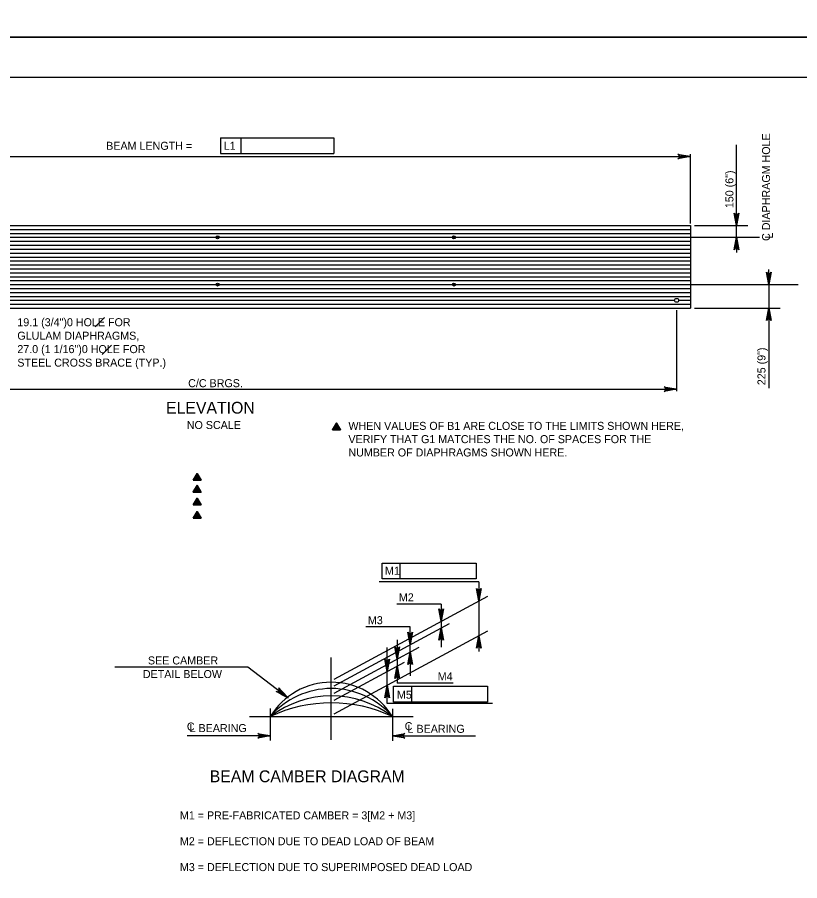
# Model space of a CAD drawing. Extents: x 638263 to 640360, y 293683 to 298655.
# Drawn here: x 639579.7 to 639872.8, y 296931.3 to 297255 of the extents above; entities that cross this region are included whole.
import ezdxf

# ---------------------------------------------------------------- set-up
doc = ezdxf.new("R2010")
doc.units = 0
for name, color, linetype in [('2', 7, 'Continuous'), ('4', 7, 'Continuous'), ('5', 7, 'Continuous'), ('6', 7, 'Continuous'), ('PLT-BNDY', 7, 'Continuous')]:
    doc.layers.add(name, color=color, linetype=linetype)

msp = doc.modelspace()

# ---------------------------------------------------------------- linework, layer by layer
at = {"layer": '2'}
for p, q in [((639316.46, 297232.46), (640102.46, 297232.46)), ((639477.54, 297176.89), (639831.87, 297176.89)), ((639831.87, 297176.89), (639831.87, 297145.89)), ((639477.54, 297145.89), (639831.87, 297145.89)), ((639666.67, 296992.77), (639727.98, 296992.77))]:
    msp.add_line(p, q, dxfattribs=at)
at = {"layer": '4'}
for centre, radius in [((639654.71, 297172.46), 0.554), ((639743.29, 297172.46), 0.554), ((639654.71, 297154.75), 0.554), ((639743.29, 297154.75), 0.554), ((639826.71, 297148.84), 0.738)]:
    msp.add_circle(centre, radius, dxfattribs=at)
for centre, radius, start, end in [((639697.32, 296978.95), 26.73, 31.1159, 148.8841), ((639697.32, 296973.19), 30.12, 40.5509, 139.4492), ((639697.32, 296962.86), 37.66, 52.5765, 127.4235), ((639697.32, 296944.68), 53.26, 64.5513, 115.4487)]:
    msp.add_arc(centre, radius, start, end, dxfattribs=at)
at = {"layer": '5'}
for p, q in [((639655.79, 297209.74), (639663.36, 297209.74)), ((639655.79, 297209.74), (639655.79, 297203.83)), ((639663.36, 297209.74), (639663.36, 297203.83)), ((639663.36, 297209.74), (639698.31, 297209.74)), ((639698.31, 297209.74), (639698.31, 297203.83)), ((639849.1, 297182.56), (639849.1, 297207.11)), ((639655.79, 297203.83), (639698.31, 297203.83)), ((639831.87, 297177.6), (639831.87, 297203.66)), ((639477.54, 297202.73), (639831.87, 297202.73)), ((639849.1, 297172.46), (639849.1, 297182.56)), ((639833.35, 297176.89), (639853.35, 297176.89)), ((639484.39, 297172.46), (639857.82, 297172.46)), ((639849.1, 297172.46), (639849.1, 297166.79)), ((639861.28, 297157.58), (639861.28, 297160.42)), ((639484.39, 297154.75), (639872.19, 297154.75)), ((639861.28, 297154.75), (639861.28, 297115.86)), ((639826.71, 297145.15), (639826.71, 297114.8)), ((639833.35, 297145.89), (639865.53, 297145.89)), ((639608.84, 297138.85), (639612.35, 297142.36)), ((639611.46, 297128.5), (639614.97, 297132.01)), ((639482.71, 297115.54), (639826.71, 297115.54)), ((639699.3, 297101.15), (639699.3, 297101.15)), ((639647.03, 297082.23), (639647.03, 297082.23)), ((639647.03, 297077.83), (639647.03, 297077.83)), ((639647.03, 297072.98), (639647.03, 297072.98)), ((639647.03, 297067.99), (639647.03, 297067.99)), ((639716.33, 297050.37), (639723.18, 297050.37)), ((639716.33, 297044.47), (639716.33, 297050.37)), ((639723.18, 297044.47), (639723.18, 297050.37)), ((639723.18, 297050.37), (639751.63, 297050.37)), ((639751.63, 297050.37), (639751.63, 297044.47)), ((639752.6, 297043.25), (639715.24, 297043.25)), ((639751.63, 297044.47), (639716.33, 297044.47)), ((639752.6, 297043.25), (639752.6, 297017.16)), ((639698.39, 297006.85), (639755.98, 297037.97)), ((639738.53, 297034.96), (639721.91, 297034.96)), ((639738.53, 297034.96), (639738.53, 297018.87)), ((639698.39, 297004.37), (639741.59, 297027.71)), ((639726.9, 297026.4), (639710.22, 297026.4)), ((639726.9, 297015.8), (639726.9, 297026.4)), ((639698.39, 296993.83), (639755.98, 297024.95)), ((639722, 297021.52), (639722, 297005.32)), ((639698.39, 297001.58), (639730.19, 297018.76)), ((639718.2, 296997.72), (639718.2, 297018.66)), ((639726.9, 297015.8), (639726.9, 297008.13)), ((639697.32, 296984.02), (639697.32, 297014.97)), ((639698.39, 296999), (639724.71, 297013.22)), ((639666.06, 297011.29), (639616.15, 297011.29)), ((639680.85, 297000.01), (639666.06, 297011.29)), ((639720.6, 297004.15), (639727.45, 297004.15)), ((639720.6, 296998.24), (639720.6, 297004.15)), ((639743.02, 297005.32), (639722, 297005.32)), ((639727.45, 296998.24), (639727.45, 297004.15)), ((639727.45, 297004.15), (639755.9, 297004.15)), ((639755.9, 297004.15), (639755.9, 296998.24)), ((639757.71, 296997.72), (639718.2, 296997.72)), ((639755.9, 296998.24), (639720.6, 296998.24)), ((639674.44, 296995.81), (639674.44, 296983.89)), ((639720.2, 296995.68), (639720.2, 296983.76)), ((639674.44, 296985.63), (639643.3, 296985.63)), ((639720.2, 296985.63), (639751.34, 296985.63))]:
    msp.add_line(p, q, dxfattribs=at)
for points in [[(639831.87, 297202.73), (639827.21, 297201.86), (639827.57, 297202.1), (639827.76, 297202.42), (639827.81, 297202.73), (639827.76, 297203.04), (639827.57, 297203.35), (639827.21, 297203.6), (639831.87, 297202.73), (639827.57, 297203.35), (639827.76, 297203.04), (639831.87, 297202.73), (639827.81, 297202.73), (639827.76, 297202.42), (639831.87, 297202.73), (639827.57, 297202.1)], [(639849.1, 297176.89), (639848.23, 297181.55), (639848.48, 297181.2), (639848.79, 297181.01), (639849.1, 297180.96), (639849.42, 297181.01), (639849.73, 297181.2), (639849.98, 297181.55), (639849.1, 297176.89), (639849.73, 297181.2), (639849.42, 297181.01), (639849.1, 297176.89), (639849.1, 297180.96), (639848.79, 297181.01), (639849.1, 297176.89), (639848.48, 297181.2)], [(639849.1, 297172.46), (639849.98, 297167.8), (639849.73, 297168.16), (639849.42, 297168.35), (639849.1, 297168.4), (639848.79, 297168.35), (639848.48, 297168.16), (639848.23, 297167.8), (639849.1, 297172.46), (639848.48, 297168.16), (639848.79, 297168.35), (639849.1, 297172.46), (639849.1, 297168.4), (639849.42, 297168.35), (639849.1, 297172.46), (639849.73, 297168.16)], [(639861.28, 297154.75), (639860.4, 297159.41), (639860.65, 297159.05), (639860.97, 297158.86), (639861.28, 297158.81), (639861.59, 297158.86), (639861.9, 297159.05), (639862.15, 297159.41), (639861.28, 297154.75), (639861.9, 297159.05), (639861.59, 297158.86), (639861.28, 297154.75), (639861.28, 297158.81), (639860.97, 297158.86), (639861.28, 297154.75), (639860.65, 297159.05)], [(639861.28, 297145.97), (639862.15, 297141.31), (639861.9, 297141.67), (639861.59, 297141.85), (639861.28, 297141.91), (639860.97, 297141.85), (639860.65, 297141.67), (639860.4, 297141.31), (639861.28, 297145.97), (639860.65, 297141.67), (639860.97, 297141.85), (639861.28, 297145.97), (639861.28, 297141.91), (639861.59, 297141.85), (639861.28, 297145.97), (639861.9, 297141.67)], [(639826.71, 297115.54), (639822.05, 297114.67), (639822.4, 297114.91), (639822.59, 297115.23), (639822.64, 297115.54), (639822.59, 297115.85), (639822.4, 297116.16), (639822.05, 297116.41), (639826.71, 297115.54), (639822.4, 297116.16), (639822.59, 297115.85), (639826.71, 297115.54), (639822.64, 297115.54), (639822.59, 297115.23), (639826.71, 297115.54), (639822.4, 297114.91)], [(639697.81, 297100.29), (639700.8, 297100.29), (639699.3, 297102.87), (639697.81, 297100.29)], [(639697.81, 297100.29), (639699.3, 297102.87), (639700.8, 297100.29), (639697.81, 297100.29), (639699.3, 297102.8), (639700.75, 297100.32), (639697.87, 297100.32), (639699.31, 297102.72), (639700.69, 297100.36), (639697.94, 297100.35), (639699.31, 297102.64), (639700.62, 297100.41), (639698.01, 297100.39), (639699.31, 297102.56), (639700.56, 297100.44), (639698.08, 297100.43), (639699.31, 297102.47), (639700.48, 297100.48), (639698.16, 297100.48), (639699.31, 297102.38), (639700.41, 297100.52), (639698.23, 297100.52), (639699.3, 297102.29), (639700.34, 297100.57), (639698.3, 297100.56), (639699.3, 297102.21), (639700.26, 297100.62), (639698.37, 297100.6), (639699.31, 297102.12), (639700.17, 297100.65), (639698.45, 297100.65), (639699.31, 297102.03), (639700.08, 297100.71), (639698.53, 297100.68), (639699.31, 297101.94), (639700, 297100.77), (639698.61, 297100.73), (639699.31, 297101.85), (639699.92, 297100.81), (639698.7, 297100.78), (639699.31, 297101.76), (639699.85, 297100.85), (639698.78, 297100.82), (639699.31, 297101.67), (639699.76, 297100.9), (639698.88, 297100.86), (639699.31, 297101.58), (639699.67, 297100.95), (639698.95, 297100.91), (639699.31, 297101.49), (639699.59, 297101), (639699.03, 297100.95), (639699.31, 297101.41), (639699.52, 297101.03), (639699.1, 297100.99), (639699.31, 297101.32), (639699.45, 297101.07), (639699.17, 297101.02), (639699.31, 297101.24), (639699.39, 297101.1), (639699.25, 297101.08), (639699.31, 297101.15), (639700.79, 297100.3), (639699.31, 297101.15), (639699.31, 297102.85), (639699.31, 297101.14), (639697.82, 297100.29)], [(639645.54, 297081.37), (639648.52, 297081.37), (639647.03, 297083.95), (639645.54, 297081.37)], [(639645.54, 297081.37), (639647.03, 297083.95), (639648.52, 297081.37), (639645.54, 297081.37), (639647.03, 297083.88), (639648.47, 297081.41), (639645.6, 297081.4), (639647.03, 297083.8), (639648.41, 297081.44), (639645.67, 297081.43), (639647.03, 297083.72), (639648.35, 297081.49), (639645.73, 297081.47), (639647.03, 297083.65), (639648.28, 297081.52), (639645.81, 297081.52), (639647.03, 297083.56), (639648.21, 297081.56), (639645.89, 297081.56), (639647.03, 297083.46), (639648.14, 297081.61), (639645.95, 297081.6), (639647.03, 297083.38), (639648.06, 297081.65), (639646.03, 297081.65), (639647.03, 297083.29), (639647.98, 297081.7), (639646.1, 297081.69), (639647.04, 297083.21), (639647.89, 297081.74), (639646.17, 297081.73), (639647.04, 297083.12), (639647.8, 297081.8), (639646.25, 297081.77), (639647.04, 297083.02), (639647.73, 297081.85), (639646.33, 297081.81), (639647.03, 297082.93), (639647.65, 297081.9), (639646.42, 297081.86), (639647.04, 297082.85), (639647.57, 297081.94), (639646.51, 297081.9), (639647.03, 297082.75), (639647.49, 297081.98), (639646.6, 297081.95), (639647.03, 297082.66), (639647.4, 297082.03), (639646.67, 297081.99), (639647.03, 297082.57), (639647.31, 297082.08), (639646.75, 297082.03), (639647.03, 297082.49), (639647.24, 297082.11), (639646.83, 297082.07), (639647.03, 297082.41), (639647.18, 297082.15), (639646.9, 297082.11), (639647.03, 297082.32), (639647.12, 297082.18), (639646.97, 297082.16), (639647.03, 297082.23), (639648.51, 297081.38), (639647.03, 297082.23), (639647.03, 297083.93), (639647.03, 297082.22), (639645.54, 297081.38)], [(639645.54, 297076.97), (639648.52, 297076.97), (639647.03, 297079.55), (639645.54, 297076.97)], [(639645.54, 297076.97), (639647.03, 297079.55), (639648.52, 297076.97), (639645.54, 297076.97), (639647.03, 297079.48), (639648.47, 297077.01), (639645.6, 297077), (639647.03, 297079.4), (639648.41, 297077.04), (639645.67, 297077.03), (639647.03, 297079.32), (639648.35, 297077.09), (639645.73, 297077.07), (639647.03, 297079.25), (639648.28, 297077.12), (639645.81, 297077.12), (639647.03, 297079.15), (639648.21, 297077.16), (639645.89, 297077.16), (639647.03, 297079.06), (639648.14, 297077.2), (639645.95, 297077.2), (639647.03, 297078.97), (639648.06, 297077.25), (639646.03, 297077.24), (639647.03, 297078.89), (639647.98, 297077.3), (639646.1, 297077.28), (639647.04, 297078.8), (639647.89, 297077.33), (639646.17, 297077.33), (639647.04, 297078.72), (639647.8, 297077.39), (639646.25, 297077.37), (639647.04, 297078.62), (639647.73, 297077.45), (639646.33, 297077.41), (639647.03, 297078.53), (639647.65, 297077.49), (639646.42, 297077.46), (639647.04, 297078.44), (639647.57, 297077.53), (639646.51, 297077.5), (639647.03, 297078.35), (639647.49, 297077.58), (639646.6, 297077.54), (639647.03, 297078.26), (639647.4, 297077.63), (639646.67, 297077.59), (639647.03, 297078.17), (639647.31, 297077.68), (639646.75, 297077.63), (639647.03, 297078.09), (639647.24, 297077.71), (639646.83, 297077.67), (639647.03, 297078.01), (639647.18, 297077.75), (639646.9, 297077.7), (639647.03, 297077.92), (639647.12, 297077.78), (639646.97, 297077.76), (639647.03, 297077.83), (639648.51, 297076.98), (639647.03, 297077.83), (639647.03, 297079.53), (639647.03, 297077.82), (639645.54, 297076.97)], [(639645.54, 297072.12), (639648.52, 297072.12), (639647.03, 297074.7), (639645.54, 297072.12)], [(639645.54, 297072.12), (639647.03, 297074.7), (639648.52, 297072.12), (639645.54, 297072.12), (639647.03, 297074.62), (639648.47, 297072.15), (639645.6, 297072.14), (639647.03, 297074.54), (639648.41, 297072.19), (639645.67, 297072.18), (639647.03, 297074.47), (639648.35, 297072.23), (639645.73, 297072.21), (639647.03, 297074.39), (639648.28, 297072.27), (639645.81, 297072.26), (639647.03, 297074.3), (639648.21, 297072.31), (639645.89, 297072.31), (639647.03, 297074.21), (639648.14, 297072.35), (639645.95, 297072.35), (639647.03, 297074.12), (639648.06, 297072.4), (639646.03, 297072.39), (639647.03, 297074.03), (639647.98, 297072.44), (639646.1, 297072.43), (639647.04, 297073.95), (639647.89, 297072.48), (639646.17, 297072.47), (639647.04, 297073.86), (639647.8, 297072.54), (639646.25, 297072.51), (639647.04, 297073.77), (639647.73, 297072.59), (639646.33, 297072.56), (639647.03, 297073.68), (639647.65, 297072.64), (639646.42, 297072.6), (639647.04, 297073.59), (639647.57, 297072.68), (639646.51, 297072.64), (639647.03, 297073.49), (639647.49, 297072.73), (639646.6, 297072.69), (639647.03, 297073.41), (639647.4, 297072.78), (639646.67, 297072.73), (639647.03, 297073.32), (639647.31, 297072.82), (639646.75, 297072.77), (639647.03, 297073.23), (639647.24, 297072.85), (639646.83, 297072.81), (639647.03, 297073.15), (639647.18, 297072.89), (639646.9, 297072.85), (639647.03, 297073.07), (639647.12, 297072.92), (639646.97, 297072.9), (639647.03, 297072.97), (639648.51, 297072.12), (639647.03, 297072.97), (639647.03, 297074.68), (639647.03, 297072.97), (639645.54, 297072.12)], [(639645.54, 297067.13), (639648.52, 297067.13), (639647.03, 297069.71), (639645.54, 297067.13)], [(639645.54, 297067.13), (639647.03, 297069.71), (639648.52, 297067.13), (639645.54, 297067.13), (639647.03, 297069.64), (639648.47, 297067.17), (639645.6, 297067.16), (639647.03, 297069.56), (639648.41, 297067.2), (639645.67, 297067.2), (639647.03, 297069.48), (639648.35, 297067.25), (639645.73, 297067.23), (639647.03, 297069.41), (639648.28, 297067.28), (639645.81, 297067.28), (639647.03, 297069.32), (639648.21, 297067.32), (639645.89, 297067.32), (639647.03, 297069.22), (639648.14, 297067.37), (639645.95, 297067.36), (639647.03, 297069.14), (639648.06, 297067.41), (639646.03, 297067.41), (639647.03, 297069.05), (639647.98, 297067.46), (639646.1, 297067.45), (639647.04, 297068.97), (639647.89, 297067.5), (639646.17, 297067.49), (639647.04, 297068.88), (639647.8, 297067.56), (639646.25, 297067.53), (639647.04, 297068.78), (639647.73, 297067.61), (639646.33, 297067.57), (639647.03, 297068.69), (639647.65, 297067.66), (639646.42, 297067.62), (639647.04, 297068.61), (639647.57, 297067.7), (639646.51, 297067.66), (639647.03, 297068.51), (639647.49, 297067.74), (639646.6, 297067.71), (639647.03, 297068.42), (639647.4, 297067.79), (639646.67, 297067.75), (639647.03, 297068.33), (639647.31, 297067.84), (639646.75, 297067.79), (639647.03, 297068.25), (639647.24, 297067.87), (639646.83, 297067.83), (639647.03, 297068.17), (639647.18, 297067.91), (639646.9, 297067.87), (639647.03, 297068.08), (639647.12, 297067.94), (639646.97, 297067.92), (639647.03, 297067.99), (639648.51, 297067.14), (639647.03, 297067.99), (639647.03, 297069.7), (639647.03, 297067.98), (639645.54, 297067.14)], [(639752.6, 297036.14), (639751.73, 297040.8), (639751.98, 297040.45), (639752.29, 297040.26), (639752.6, 297040.21), (639752.91, 297040.26), (639753.23, 297040.45), (639753.48, 297040.8), (639752.6, 297036.14), (639753.23, 297040.45), (639752.91, 297040.26), (639752.6, 297036.14), (639752.6, 297040.21), (639752.29, 297040.26), (639752.6, 297036.14), (639751.98, 297040.45)], [(639738.53, 297028.54), (639737.66, 297033.2), (639737.91, 297032.85), (639738.22, 297032.66), (639738.53, 297032.61), (639738.85, 297032.66), (639739.16, 297032.85), (639739.41, 297033.2), (639738.53, 297028.54), (639739.16, 297032.85), (639738.85, 297032.66), (639738.53, 297028.54), (639738.53, 297032.61), (639738.22, 297032.66), (639738.53, 297028.54), (639737.91, 297032.85)], [(639738.53, 297026.06), (639739.41, 297021.4), (639739.16, 297021.76), (639738.85, 297021.94), (639738.53, 297022), (639738.22, 297021.94), (639737.91, 297021.76), (639737.66, 297021.4), (639738.53, 297026.06), (639737.91, 297021.76), (639738.22, 297021.94), (639738.53, 297026.06), (639738.53, 297022), (639738.85, 297021.94), (639738.53, 297026.06), (639739.16, 297021.76)], [(639726.9, 297019.77), (639726.03, 297024.43), (639726.27, 297024.07), (639726.59, 297023.89), (639726.9, 297023.83), (639727.21, 297023.89), (639727.52, 297024.07), (639727.77, 297024.43), (639726.9, 297019.77), (639727.52, 297024.07), (639727.21, 297023.89), (639726.9, 297019.77), (639726.9, 297023.83), (639726.59, 297023.89), (639726.9, 297019.77), (639726.27, 297024.07)], [(639752.6, 297023.12), (639753.48, 297018.46), (639753.23, 297018.82), (639752.91, 297019.01), (639752.6, 297019.06), (639752.29, 297019.01), (639751.98, 297018.82), (639751.73, 297018.46), (639752.6, 297023.12), (639751.98, 297018.82), (639752.29, 297019.01), (639752.6, 297023.12), (639752.6, 297019.06), (639752.91, 297019.01), (639752.6, 297023.12), (639753.23, 297018.82)], [(639722, 297014.34), (639721.13, 297019), (639721.38, 297018.65), (639721.69, 297018.46), (639722, 297018.41), (639722.32, 297018.46), (639722.63, 297018.65), (639722.88, 297019), (639722, 297014.34), (639722.63, 297018.65), (639722.32, 297018.46), (639722, 297014.34), (639722, 297018.41), (639721.69, 297018.46), (639722, 297014.34), (639721.38, 297018.65)], [(639726.9, 297016.99), (639727.77, 297012.33), (639727.52, 297012.68), (639727.21, 297012.87), (639726.9, 297012.92), (639726.59, 297012.87), (639726.27, 297012.68), (639726.03, 297012.33), (639726.9, 297016.99), (639726.27, 297012.68), (639726.59, 297012.87), (639726.9, 297016.99), (639726.9, 297012.92), (639727.21, 297012.87), (639726.9, 297016.99), (639727.52, 297012.68)], [(639718.2, 297009.71), (639717.33, 297014.37), (639717.58, 297014.01), (639717.89, 297013.82), (639718.2, 297013.77), (639718.52, 297013.82), (639718.83, 297014.01), (639719.08, 297014.37), (639718.2, 297009.71), (639718.83, 297014.01), (639718.52, 297013.82), (639718.2, 297009.71), (639718.2, 297013.77), (639717.89, 297013.82), (639718.2, 297009.71), (639717.58, 297014.01)], [(639722, 297011.76), (639722.88, 297007.1), (639722.63, 297007.46), (639722.32, 297007.64), (639722, 297007.7), (639721.69, 297007.64), (639721.38, 297007.46), (639721.13, 297007.1), (639722, 297011.76), (639721.38, 297007.46), (639721.69, 297007.64), (639722, 297011.76), (639722, 297007.7), (639722.32, 297007.64), (639722, 297011.76), (639722.63, 297007.46)], [(639680.85, 297000.01), (639676.62, 297002.14), (639677.05, 297002.12), (639677.39, 297002.26), (639677.62, 297002.47), (639677.77, 297002.75), (639677.81, 297003.11), (639677.68, 297003.53), (639680.85, 297000.01), (639677.81, 297003.11), (639677.77, 297002.75), (639680.85, 297000.01), (639677.62, 297002.47), (639677.39, 297002.26), (639680.85, 297000.01), (639677.05, 297002.12)], [(639718.2, 297004.54), (639719.08, 296999.88), (639718.83, 297000.24), (639718.52, 297000.42), (639718.2, 297000.48), (639717.89, 297000.42), (639717.58, 297000.24), (639717.33, 296999.88), (639718.2, 297004.54), (639717.58, 297000.24), (639717.89, 297000.42), (639718.2, 297004.54), (639718.2, 297000.48), (639718.52, 297000.42), (639718.2, 297004.54), (639718.83, 297000.24)], [(639674.44, 296985.63), (639669.78, 296984.76), (639670.14, 296985.01), (639670.32, 296985.32), (639670.38, 296985.63), (639670.32, 296985.94), (639670.14, 296986.26), (639669.78, 296986.5), (639674.44, 296985.63), (639670.14, 296986.26), (639670.32, 296985.94), (639674.44, 296985.63), (639670.38, 296985.63), (639670.32, 296985.32), (639674.44, 296985.63), (639670.14, 296985.01)], [(639720.2, 296985.63), (639724.86, 296986.5), (639724.51, 296986.26), (639724.32, 296985.94), (639724.27, 296985.63), (639724.32, 296985.32), (639724.51, 296985.01), (639724.86, 296984.76), (639720.2, 296985.63), (639724.51, 296985.01), (639724.32, 296985.32), (639720.2, 296985.63), (639724.27, 296985.63), (639724.32, 296985.94), (639720.2, 296985.63), (639724.51, 296986.26)]]:
    msp.add_lwpolyline(points, dxfattribs=at)
for points in [[(639738.04, 297023.11), (639739.03, 297023.11), (639738.53, 297026.06)], [(639679.02, 297002.03), (639678.42, 297001.24), (639681.11, 296999.82)]]:
    msp.add_lwpolyline(points, close=True, dxfattribs=at)
at = {"layer": '6'}
for p, q in [((639477.54, 297175.42), (639831.87, 297175.42)), ((639477.54, 297173.94), (639831.87, 297173.94)), ((639477.54, 297170.99), (639831.87, 297170.99)), ((639566.68, 297172.46), (639654.15, 297172.46)), ((639655.26, 297172.46), (639742.74, 297172.46)), ((639743.29, 297172.46), (639742.74, 297172.46)), ((639743.84, 297172.46), (639831.32, 297172.46)), ((639477.54, 297169.51), (639831.87, 297169.51)), ((639477.54, 297168.04), (639831.87, 297168.04)), ((639477.54, 297166.56), (639831.87, 297166.56)), ((639477.54, 297165.08), (639831.87, 297165.08)), ((639477.54, 297163.61), (639831.87, 297163.61)), ((639477.54, 297162.13), (639831.87, 297162.13)), ((639477.54, 297160.65), (639831.87, 297160.65)), ((639477.54, 297159.18), (639831.87, 297159.18)), ((639477.54, 297157.7), (639831.87, 297157.7)), ((639477.54, 297156.22), (639831.87, 297156.22)), ((639477.54, 297153.27), (639831.87, 297153.27)), ((639477.54, 297151.79), (639831.87, 297151.79)), ((639566.68, 297154.75), (639654.15, 297154.75)), ((639655.26, 297154.75), (639742.74, 297154.75)), ((639743.84, 297154.75), (639831.32, 297154.75)), ((639477.54, 297150.32), (639831.87, 297150.32)), ((639483.45, 297148.84), (639825.97, 297148.84)), ((639827.44, 297148.84), (639831.87, 297148.84)), ((639477.54, 297147.36), (639831.87, 297147.36))]:
    msp.add_line(p, q, dxfattribs=at)
at = {"layer": 'PLT-BNDY'}
for points in [[(639276.46, 297841.46), (640117.46, 297841.46), (640117.46, 297247.46), (639276.46, 297247.46)], [(639276.46, 297247.46), (640117.46, 297247.46), (640117.46, 296653.46), (639276.46, 296653.46)]]:
    msp.add_lwpolyline(points, close=True, dxfattribs=at)

# ---------------------------------------------------------------- texts
at = {"layer": '5'}
for s, rotation, p in [('C DIAPHRAGM HOLE', 90, (639861.72, 297171.11)), ('L1', 359.9382, (639657.02, 297205.29)), ('150 (6")', 90, (639847.99, 297183.39)), ('L', 90, (639862.82, 297171.95)), ('225 (9")', 90, (639860, 297117.02))]:
    msp.add_text(s, height=3, rotation=rotation, dxfattribs=at).set_placement(p)
for s, height, p in [('BEAM LENGTH =', 3, (639612.96, 297205.27)), ('19.1 (3/4")0 HOLE FOR ', 3, (639579.67, 297139.13)), ('GLULAM DIAPHRAGMS,', 3, (639579.67, 297134.08)), ('27.0 (1 1/16")0 HOLE FOR', 3, (639579.67, 297129.05)), ('STEEL CROSS BRACE (TYP.)', 3, (639579.67, 297123.99)), ('C/C BRGS.', 3, (639643.68, 297116.28)), ('ELEVATION', 4.429, (639635.4, 297106.36)), ('NO SCALE', 3, (639643.17, 297100.6)), ('WHEN VALUES OF B1 ARE CLOSE TO THE LIMITS SHOWN HERE,', 3, (639703.73, 297100.28)), ('VERIFY THAT G1 MATCHES THE NO. OF SPACES FOR THE', 3, (639703.73, 297095.3)), ('NUMBER OF DIAPHRAGMS SHOWN HERE.', 3, (639703.73, 297090.31)), ('M1', 3, (639717.42, 297045.96)), ('M2', 3, (639722.64, 297035.99)), ('M3', 3, (639711.03, 297027.43)), ('SEE CAMBER', 3, (639628.61, 297012.34)), ('DETAIL BELOW', 3, (639626.71, 297007.24)), ('M4', 3, (639737.19, 297006.36)), ('M5', 3, (639721.91, 296999.49)), ('C', 3, (639643.2, 296987.56)), ('L BEARING', 3, (639644.22, 296986.99)), ('C', 3, (639724.82, 296987.7)), ('L BEARING', 3, (639725.89, 296986.71)), ('BEAM CAMBER DIAGRAM', 4.4292, (639651.77, 296968.19)), ('M1 = PRE-FABRICATED CAMBER = 3[M2 + M3]', 3, (639640.59, 296954.26)), ('M2 = DEFLECTION DUE TO DEAD LOAD OF BEAM', 3, (639640.59, 296944.56)), ('M3 = DEFLECTION DUE TO SUPERIMPOSED DEAD LOAD', 3, (639640.59, 296934.87))]:
    msp.add_text(s, height=height, dxfattribs=at).set_placement(p)

doc.saveas('drawing.dxf')
